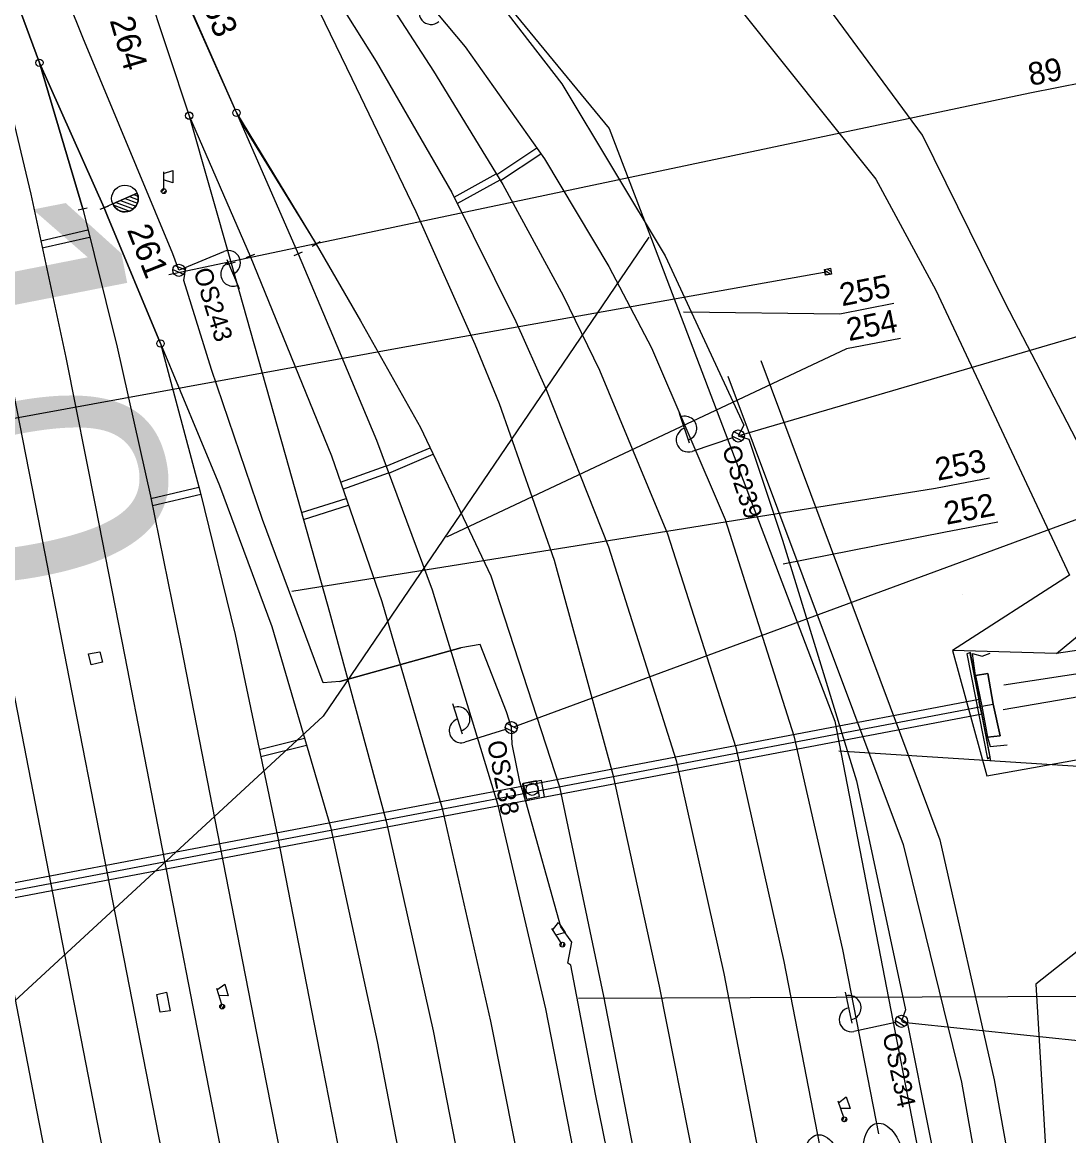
# Model space of a CAD drawing. Extents: x -545846 to -545044, y -1122650 to -1119108.
# Drawn here: x -545572.5 to -545486.4, y -1119580.9 to -1119489.2 of the extents above; entities that cross this region are included whole.
import ezdxf

# ---------------------------------------------------------------- set-up
doc = ezdxf.new("R2010")
doc.units = 0
for name, color, linetype in [('osvětlené plochy-hodnota-obrys', 7, 'Continuous'), ('so180602', 7, 'Continuous'), ('Vrstva 1', 7, 'Continuous'), ('Vrstva 12', 7, 'Continuous'), ('Vrstva 16_plochy', 7, 'Continuous'), ('Vrstva 17_ploty - zabradli', 7, 'Continuous'), ('Vrstva 19', 7, 'Continuous'), ('Vrstva 2', 7, 'Continuous'), ('Vrstva 25', 7, 'Continuous'), ('Vrstva 26', 7, 'Continuous'), ('Vrstva 33', 7, 'Continuous'), ('Vrstva 36', 7, 'Continuous'), ('Vrstva 43', 7, 'Continuous'), ('Vrstva 47', 7, 'Continuous'), ('Vrstva 49', 7, 'Continuous'), ('Vrstva 51', 7, 'Continuous'), ('Vrstva 62', 7, 'Continuous'), ('Vrstva 63', 7, 'Continuous'), ('Vrstva 7', 7, 'Continuous')]:
    doc.layers.add(name, color=color, linetype=linetype)

msp = doc.modelspace()

# ---------------------------------------------------------------- linework, layer by layer
at = {"layer": 'osvětlené plochy-hodnota-obrys'}
for points in [[(-545610.463, -1119381.573), (-545587.492, -1119421.114), (-545524.216, -1119497.934), (-545520.965, -1119506.473)], [(-545520.953, -1119506.886), (-545547.771, -1119546.312), (-545584.96, -1119580.656)], [(-545520.965, -1119506.473), (-545505.641, -1119546.718), (-545397.928, -1120102.854)]]:
    msp.add_lwpolyline(points, dxfattribs=at)
at = {"layer": 'Vrstva 1'}
for q in [(-545561.154, -1119515.645), (-545557.888, -1119527.856)]:
    msp.add_line((-545561.154, -1119515.645), q, dxfattribs=at)
for points in [[(-545618.129, -1119370.039), (-545613.658, -1119380.515), (-545613.464, -1119380.986), (-545613.183, -1119381.639), (-545612.962, -1119382.15), (-545612.697, -1119382.765), (-545608.279, -1119393.257), (-545603.774, -1119405.466), (-545603.474, -1119406.246), (-545599.509, -1119416.895), (-545595.059, -1119428.818), (-545593.223, -1119433.873), (-545592.939, -1119434.643), (-545588.997, -1119445.3), (-545584.66, -1119457.036), (-545584.438, -1119457.631), (-545580.06, -1119469.458), (-545575.519, -1119480.71), (-545575.08, -1119481.827), (-545571.114, -1119492.526), (-545565.786, -1119504.472), (-545565.51, -1119505.15), (-545561.154, -1119515.645), (-545556.304, -1119527.336)], [(-545608.279, -1119393.257), (-545602.394, -1119404.391), (-545601.435, -1119406.157), (-545597.483, -1119413.183), (-545597.07, -1119413.884), (-545591.408, -1119423.703), (-545584.863, -1119435.055), (-545580.61, -1119442.615), (-545574.59, -1119454.161), (-545574.029, -1119455.298), (-545573.665, -1119456.041), (-545569.674, -1119464.524), (-545562.838, -1119479.004), (-545561.495, -1119481.878), (-545560.97, -1119483.014), (-545555.071, -1119496.285), (-545554.546, -1119497.402), (-545548.331, -1119507.46), (-545544.691, -1119513.768), (-545539.754, -1119522.543)], [(-545591.408, -1119423.703), (-545583.648, -1119433.782), (-545578.815, -1119439.949), (-545578.044, -1119440.894), (-545571.051, -1119449.887), (-545562.895, -1119459.464), (-545560.933, -1119461.759), (-545560.134, -1119462.699), (-545552.783, -1119471.364), (-545544.605, -1119481), (-545536.079, -1119491.216), (-545529.547, -1119500.441), (-545524.242, -1119509.313), (-545520.743, -1119515.995)], [(-545588.997, -1119445.3), (-545586.242, -1119457.512), (-545586.103, -1119458.129), (-545580.772, -1119482.714), (-545575.449, -1119508.588), (-545573.769, -1119517.073), (-545571.206, -1119530.112)], [(-545571.051, -1119449.887), (-545564.204, -1119460.5), (-545560.952, -1119465.523), (-545560.272, -1119466.559), (-545554.013, -1119476.043), (-545547.028, -1119486.633), (-545543.408, -1119492.416), (-545537.178, -1119503.208), (-545531.912, -1119513.842), (-545529.399, -1119519.425)], [(-545569.674, -1119464.524), (-545564.471, -1119479.675), (-545563.462, -1119482.714), (-545563.067, -1119483.925), (-545562.747, -1119484.913), (-545562.363, -1119486.107), (-545558.792, -1119496.888), (-545553.77, -1119508.455), (-545547.081, -1119524.897)], [(-545580.06, -1119469.458), (-545577.126, -1119481.187), (-545571.825, -1119503.348), (-545568.951, -1119516.788), (-545566.492, -1119529.082)], [(-545552.783, -1119471.364), (-545545.927, -1119482.022), (-545538.693, -1119493.23), (-545532.969, -1119502.555), (-545528.009, -1119511.677), (-545525.015, -1119517.832)], [(-545554.013, -1119476.043), (-545548.503, -1119487.427), (-545545.405, -1119493.822), (-545540.149, -1119504.767), (-545535.283, -1119515.703), (-545533.285, -1119520.584)], [(-545571.114, -1119492.526), (-545567.554, -1119504.561), (-545564.729, -1119515.942), (-545561.974, -1119528.217)], [(-545558.792, -1119496.888), (-545555.343, -1119509.027), (-545550.597, -1119525.85)], [(-545554.9, -1119496.649), (-545549.809, -1119508.247), (-545546.998, -1119514.943), (-545543.383, -1119523.589)], [(-545520.743, -1119515.995), (-545514.677, -1119530.136), (-545509.028, -1119547.931)], [(-545525.015, -1119517.832), (-545519.424, -1119531.299), (-545513.789, -1119548.9)], [(-545529.399, -1119519.425), (-545524.267, -1119532.375), (-545518.715, -1119549.959)], [(-545533.285, -1119520.584), (-545528.75, -1119533.483), (-545523.928, -1119551.121)], [(-545539.754, -1119522.543), (-545533.965, -1119534.765), (-545528.323, -1119552.133)], [(-545543.383, -1119523.589), (-545538.781, -1119535.929), (-545533.403, -1119553.535)], [(-545547.081, -1119524.897), (-545542.937, -1119536.871), (-545537.981, -1119553.931)], [(-545550.597, -1119525.85), (-545547.229, -1119537.77), (-545542.569, -1119554.954)], [(-545556.304, -1119527.336), (-545551.986, -1119538.94), (-545547.17, -1119555.42)], [(-545561.974, -1119528.217), (-545559.486, -1119540.51), (-545556.235, -1119557.109), (-545552.769, -1119574.799), (-545549.805, -1119589.987)], [(-545557.888, -1119527.856), (-545555.002, -1119539.586), (-545551.523, -1119556.205), (-545548.065, -1119573.935), (-545545.108, -1119589.072)], [(-545566.492, -1119529.082), (-545564.097, -1119541.409), (-545560.848, -1119558.085), (-545557.405, -1119575.75), (-545554.448, -1119590.891)], [(-545571.206, -1119530.112), (-545568.875, -1119542.133), (-545565.557, -1119559.134), (-545562.103, -1119576.818), (-545559.163, -1119591.809)], [(-545575.837, -1119531.038), (-545573.498, -1119543.055), (-545570.171, -1119560.158), (-545566.737, -1119577.789), (-545563.837, -1119592.719)], [(-545580.393, -1119532.393), (-545578.14, -1119544.007), (-545574.961, -1119560.251), (-545571.36, -1119578.749), (-545568.454, -1119593.618)], [(-545509.028, -1119547.931), (-545505.021, -1119565.526), (-545502.052, -1119580.689)], [(-545513.789, -1119548.9), (-545509.852, -1119566.503), (-545506.908, -1119581.634)], [(-545518.715, -1119549.959), (-545514.793, -1119567.5), (-545511.875, -1119582.601)], [(-545523.928, -1119551.121), (-545520.098, -1119568.532), (-545517.128, -1119583.624)], [(-545528.323, -1119552.133), (-545524.685, -1119569.366), (-545521.746, -1119584.523)], [(-545537.981, -1119553.931), (-545533.978, -1119571.423), (-545531.037, -1119586.332)], [(-545533.403, -1119553.535), (-545529.464, -1119570.401), (-545526.521, -1119585.453)], [(-545542.569, -1119554.954), (-545538.714, -1119572.235), (-545535.777, -1119587.255)], [(-545547.17, -1119555.42), (-545543.322, -1119573.103), (-545540.397, -1119588.155)]]:
    msp.add_lwpolyline(points, dxfattribs=at)
for centre in [(-545501.581, -1119582.989), (-545506.513, -1119583.946)]:
    msp.add_ellipse(centre, major_axis=(0.614, -3.151), ratio=0.521067, dxfattribs=at)
at = {"layer": 'Vrstva 12'}
for points in [[(-545566.147, -1119541.01), (-545565.914, -1119541.863), (-545566.848, -1119542.085), (-545567.063, -1119541.174)], [(-545561.45, -1119569.235), (-545560.666, -1119569.031), (-545560.358, -1119570.577), (-545561.177, -1119570.688)]]:
    msp.add_lwpolyline(points, close=True, dxfattribs=at)
at = {"layer": 'Vrstva 16_plochy'}
msp.add_lwpolyline([(-545493.567, -1119545.493), (-545492.637, -1119545.323), (-545493.059, -1119542.813), (-545494.065, -1119542.974)], close=True, dxfattribs=at)
msp.add_lwpolyline([(-545493.567, -1119545.493), (-545493.093, -1119548.034), (-545492.05, -1119547.927), (-545492.637, -1119545.323)], dxfattribs=at)
at = {"layer": 'Vrstva 17_ploty - zabradli'}
msp.add_lwpolyline([(-545494.542, -1119541.173), (-545492.834, -1119549.989)], dxfattribs=at)
at = {"layer": 'Vrstva 19'}
for p, q in [((-545493.78, -1119544.934), (-545623.981, -1119569.695)), ((-545623.845, -1119570.275), (-545493.722, -1119545.549)), ((-545493.532, -1119546.146), (-545623.825, -1119570.899))]:
    msp.add_line(p, q, dxfattribs=at)
msp.add_ellipse((-545493.656, -1119545.54), major_axis=(-0.124, 0.606), ratio=0.108147, start_param=0.01291, end_param=3.141692, dxfattribs=at)
msp.add_ellipse((-545493.656, -1119545.54), major_axis=(-0.124, 0.606), ratio=0.108147, start_param=0.01291, end_param=3.141692, dxfattribs=at)
at = {"layer": 'Vrstva 2'}
for p, q in [((-545567.554, -1119504.561), (-545571.114, -1119492.526)), ((-545558.792, -1119496.888), (-545553.77, -1119508.455)), ((-545554.9, -1119496.649), (-545548.331, -1119507.46)), ((-545565.082, -1119504.156), (-545563.077, -1119503.262)), ((-545563.077, -1119503.262), (-545565.082, -1119504.156)), ((-545563.701, -1119503.54), (-545562.99, -1119503.813)), ((-545563.337, -1119503.378), (-545563.003, -1119503.506)), ((-545567.918, -1119504.651), (-545567.19, -1119504.471)), ((-545565.44, -1119504.328), (-545566.132, -1119504.616)), ((-545565.083, -1119504.156), (-545565.786, -1119504.472)), ((-545565.082, -1119504.156), (-545565.082, -1119504.156)), ((-545565.042, -1119504.231), (-545563.713, -1119504.74)), ((-545564.791, -1119504.026), (-545563.391, -1119504.562)), ((-545564.428, -1119503.864), (-545563.184, -1119504.34)), ((-545564.064, -1119503.702), (-545563.053, -1119504.09)), ((-545548.006, -1119507.273), (-545548.656, -1119507.647)), ((-545550.155, -1119508.392), (-545549.463, -1119508.102)), ((-545555.701, -1119509.137), (-545554.985, -1119508.917)), ((-545553.42, -1119508.321), (-545554.12, -1119508.589))]:
    msp.add_line(p, q, dxfattribs=at)
for points in [[(-545561.154, -1119515.645), (-545565.51, -1119505.15), (-545565.786, -1119504.472), (-545571.114, -1119492.526), (-545575.08, -1119481.827), (-545575.519, -1119480.71)], [(-545562.747, -1119484.913), (-545562.363, -1119486.107), (-545558.792, -1119496.888), (-545555.343, -1119509.027)], [(-545559.98, -1119485.154), (-545559.455, -1119486.271), (-545554.9, -1119496.649), (-545549.809, -1119508.247)]]:
    msp.add_lwpolyline(points, dxfattribs=at)
for centre, radius in [((-545571.114, -1119492.526), 0.3), ((-545558.792, -1119496.888), 0.3), ((-545554.9, -1119496.649), 0.3), ((-545564.074, -1119503.707), 1.097), ((-545561.154, -1119515.645), 0.3)]:
    msp.add_circle(centre, radius, dxfattribs=at)
msp.add_arc((-545564.079, -1119503.709), 1.098, 204.05678, 24.01763, dxfattribs=at)
at = {"layer": 'Vrstva 25'}
for p, q in [((-545559.177, -1119509.421), (-545555.947, -1119508.074)), ((-545555.678, -1119508.72), (-545554.677, -1119511.12)), ((-545560.134, -1119509.561), (-545559.249, -1119509.925)), ((-545559.958, -1119509.228), (-545559.144, -1119509.563)), ((-545517.612, -1119523.857), (-545518.438, -1119521.391)), ((-545514.071, -1119523.41), (-545517.39, -1119524.52)), ((-545513.307, -1119523.658), (-545514.094, -1119523.266)), ((-545513.107, -1119523.339), (-545513.964, -1119522.912)), ((-545536.3, -1119547.796), (-545537.082, -1119545.316)), ((-545532.752, -1119547.411), (-545536.09, -1119548.463)), ((-545531.992, -1119547.673), (-545532.772, -1119547.267)), ((-545531.786, -1119547.358), (-545532.636, -1119546.915)), ((-545504.229, -1119571.588), (-545504.773, -1119569.045)), ((-545499.928, -1119571.873), (-545500.667, -1119571.395)), ((-545499.694, -1119571.578), (-545500.497, -1119571.058)), ((-545500.66, -1119571.541), (-545504.083, -1119572.272))]:
    msp.add_line(p, q, dxfattribs=at)
msp.add_lwpolyline([(-545506.218, -1119509.733), (-545541.505, -1119516.038), (-545611.759, -1119528.86), (-545647.527, -1119535.607), (-545697.581, -1119544.771)], dxfattribs=at)
for centre in [(-545559.639, -1119509.613), (-545559.639, -1119509.613), (-545513.597, -1119523.251), (-545513.597, -1119523.251), (-545532.275, -1119547.261), (-545532.275, -1119547.261), (-545500.171, -1119571.436), (-545500.171, -1119571.436)]:
    msp.add_circle(centre, 0.5, dxfattribs=at)
for centre, start, end in [((-545538.881, -1119488.377), 130.43116, 310.43116), ((-545555.562, -1119508.997), 292.63014, 112.63014), ((-545555.189, -1119509.925), 111.92757, 293.33272), ((-545518.013, -1119522.62), 287.8007, 109.20585), ((-545517.708, -1119523.572), 108.50328, 288.50328), ((-545536.679, -1119546.552), 286.78926, 108.19441), ((-545536.391, -1119547.51), 107.49184, 287.49184), ((-545504.489, -1119570.314), 281.36666, 102.7718), ((-545504.292, -1119571.294), 102.06923, 282.06923)]:
    msp.add_arc(centre, 1, start, end, dxfattribs=at)
at = {"layer": 'Vrstva 26'}
for points in [[(-545520.629, -1119600.623), (-545525.339, -1119577.436), (-545527.371, -1119566.82), (-545527.625, -1119566.647), (-545527.308, -1119564.933), (-545528.202, -1119563.669), (-545531.095, -1119553.337), (-545531.588, -1119551.735), (-545532.205, -1119548.633), (-545532.275, -1119547.261), (-545532.685, -1119545.96), (-545534.854, -1119540.431), (-545536.426, -1119540.693), (-545546.396, -1119543.478), (-545547.77, -1119543.577), (-545552.745, -1119530.143), (-545556.956, -1119517.772), (-545559.237, -1119510.461), (-545559.076, -1119509.413), (-545559.639, -1119509.613), (-545560.128, -1119508.251), (-545567.553, -1119490.44), (-545569.846, -1119484.688)], [(-545534.523, -1119485.978), (-545528.126, -1119494.269), (-545519.612, -1119508.423), (-545513.143, -1119522.361), (-545513.597, -1119523.251), (-545512.738, -1119523.526), (-545509.961, -1119531.824), (-545503.87, -1119551.637), (-545499.838, -1119570.494), (-545500.171, -1119571.436), (-545499.664, -1119571.655), (-545495.995, -1119590.096), (-545490.612, -1119617.595), (-545491.124, -1119618.566), (-545490.417, -1119618.512), (-545484.138, -1119651.23)], [(-545546.396, -1119543.478), (-545536.426, -1119540.693)]]:
    msp.add_lwpolyline(points, dxfattribs=at)
at = {"layer": 'Vrstva 33'}
for p, q in [((-545560.894, -1119501.655), (-545560.144, -1119501.405)), ((-545560.894, -1119501.505), (-545560.892, -1119502.903)), ((-545560.144, -1119501.405), (-545560.144, -1119502.405)), ((-545560.144, -1119502.405), (-545560.894, -1119502.155)), ((-545561.073, -1119503.158), (-545560.827, -1119502.912)), ((-545560.929, -1119503.296), (-545560.688, -1119503.056)), ((-545528.974, -1119563.808), (-545528.194, -1119564.968)), ((-545528.89, -1119563.932), (-545528.406, -1119563.307)), ((-545527.849, -1119564.138), (-545528.612, -1119564.348)), ((-545528.406, -1119563.307), (-545527.849, -1119564.138)), ((-545528.202, -1119565.281), (-545528.134, -1119564.939)), ((-545528.005, -1119565.315), (-545527.939, -1119564.981)), ((-545556.544, -1119568.698), (-545556.141, -1119570.037)), ((-545556.501, -1119568.842), (-545555.854, -1119568.387)), ((-545555.854, -1119568.387), (-545555.567, -1119569.345)), ((-545555.567, -1119569.345), (-545556.357, -1119569.321)), ((-545556.241, -1119570.333), (-545556.076, -1119570.027)), ((-545556.063, -1119570.424), (-545555.901, -1119570.124)), ((-545505.347, -1119578.137), (-545504.716, -1119577.661)), ((-545504.716, -1119577.661), (-545504.397, -1119578.608)), ((-545505.395, -1119577.995), (-545504.947, -1119579.319)), ((-545504.397, -1119578.608), (-545505.187, -1119578.611)), ((-545505.036, -1119579.618), (-545504.882, -1119579.307)), ((-545504.855, -1119579.704), (-545504.704, -1119579.398))]:
    msp.add_line(p, q, dxfattribs=at)
for centre, radius in [((-545560.881, -1119503.103), 0.2), ((-545560.881, -1119503.103), 0.2), ((-545528.073, -1119565.128), 0.2), ((-545528.073, -1119565.128), 0.2), ((-545556.073, -1119570.225), 0.2), ((-545556.073, -1119570.225), 0.2), ((-545504.872, -1119579.505), 0.201), ((-545504.872, -1119579.505), 0.2)]:
    msp.add_circle(centre, radius, dxfattribs=at)
at = {"layer": 'Vrstva 36'}
for p, q in [((-545506.502, -1119509.594), (-545505.979, -1119509.939)), ((-545506.502, -1119509.594), (-545505.979, -1119509.939)), ((-545506.445, -1119509.871), (-545506.256, -1119509.996)), ((-545506.445, -1119509.871), (-545506.256, -1119509.996)), ((-545506.291, -1119509.493), (-545505.968, -1119509.707)), ((-545506.291, -1119509.493), (-545505.968, -1119509.707))]:
    msp.add_line(p, q, dxfattribs=at)
msp.add_lwpolyline([(-545506.023, -1119509.438), (-545505.923, -1119509.928), (-545506.413, -1119510.028), (-545506.513, -1119509.538), (-545506.023, -1119509.438)], dxfattribs=at)
msp.add_lwpolyline([(-545506.023, -1119509.438), (-545505.923, -1119509.928), (-545506.413, -1119510.028), (-545506.513, -1119509.538), (-545506.023, -1119509.438)], dxfattribs=at)
at = {"layer": 'Vrstva 43'}
msp.add_circle((-545530.561, -1119552.343), 0.5, dxfattribs=at)
at = {"layer": 'Vrstva 47'}
msp.add_lwpolyline([(-545531.125, -1119553.295), (-545529.552, -1119552.955), (-545529.793, -1119551.614), (-545531.359, -1119551.902)], close=True, dxfattribs=at)
msp.add_lwpolyline([(-545529.956, -1119552.931), (-545530.197, -1119551.648), (-545531.295, -1119551.849), (-545531.03, -1119553.159), (-545529.956, -1119552.931)], dxfattribs=at)
at = {"layer": 'Vrstva 49'}
for points in [[(-545619.987, -1119314.296), (-545614.879, -1119338.939), (-545608.591, -1119358.456), (-545591.916, -1119397.513), (-545579.957, -1119416.573), (-545563.329, -1119436.593), (-545542.044, -1119461.966), (-545521.008, -1119478.637), (-545502.279, -1119502.102)], [(-545498.443, -1119498.499), (-545515.937, -1119474.723), (-545536.813, -1119459.723), (-545562.236, -1119436.399), (-545577.432, -1119413.242), (-545589.263, -1119395.297), (-545595.466, -1119360.868)], [(-545494.065, -1119542.974), (-545494.32, -1119541.152), (-545493.529, -1119541.374), (-545492.866, -1119541.144)], [(-545494.065, -1119542.974), (-545493.059, -1119542.813), (-545492.637, -1119545.323)], [(-545492.637, -1119545.323), (-545492.05, -1119547.927), (-545493.093, -1119548.034)], [(-545493.093, -1119548.034), (-545492.872, -1119548.81), (-545491.463, -1119548.68)]]:
    msp.add_lwpolyline(points, dxfattribs=at)
at = {"layer": 'Vrstva 51'}
for points in [[(-545511.734, -1119517.031), (-545497.001, -1119556.503), (-545492.536, -1119576.263), (-545488.429, -1119599.111), (-545483.625, -1119627.38), (-545478.787, -1119651.181), (-545474.994, -1119670.938), (-545470.7, -1119687.746)], [(-545514.461, -1119518.323), (-545500.043, -1119556.877), (-545495.23, -1119576.445), (-545491.099, -1119599.783), (-545486.965, -1119627.99), (-545481.754, -1119651.67), (-545478.353, -1119671.027), (-545474.36, -1119688.255)]]:
    msp.add_lwpolyline(points, dxfattribs=at)
at = {"layer": 'Vrstva 62'}
msp.add_line((-545495.185, -1119536.334), (-545495.185, -1119536.334), dxfattribs=at)
for points in [[(-545491.646, -1119512.295), (-545498.443, -1119498.499)], [(-545502.279, -1119502.102), (-545497.329, -1119511.249)], [(-545497.329, -1119511.249), (-545486.341, -1119534.719), (-545495.961, -1119540.921), (-545493.155, -1119551.223), (-545484.392, -1119549.667), (-545482.182, -1119562.894), (-545489.111, -1119568.389), (-545487.954, -1119587.823), (-545483.042, -1119613.888), (-545473.079, -1119650.554), (-545465.955, -1119679.911), (-545460.336, -1119700)], [(-545456.422, -1119700), (-545467.273, -1119650.552), (-545474.737, -1119632.025), (-545476.882, -1119607.303), (-545475.609, -1119597.687), (-545476.402, -1119590.704), (-545482.868, -1119587.275), (-545483.905, -1119568.419), (-545477.926, -1119559.356), (-545477.269, -1119553.637), (-545481.582, -1119546.451), (-545474.625, -1119544.665), (-545475.414, -1119539.39), (-545487.42, -1119541.159), (-545482.06, -1119536.745), (-545482.514, -1119529.886), (-545491.646, -1119512.295)], [(-545487.42, -1119541.159), (-545495.961, -1119540.921)], [(-545494.803, -1119541.179), (-545493.085, -1119549.82), (-545492.874, -1119549.676), (-545494.494, -1119541.09), (-545494.803, -1119541.179)], [(-545491.735, -1119543.733), (-545477.036, -1119541.484)], [(-545476.629, -1119543.197), (-545491.792, -1119545.785)]]:
    msp.add_lwpolyline(points, dxfattribs=at)
at = {"layer": 'Vrstva 63'}
for p, q in [((-545485.168, -1119494.157), (-545489.612, -1119495.022)), ((-545489.612, -1119495.022), (-545560.473, -1119509.999)), ((-545500.808, -1119512.35), (-545505.252, -1119513.215)), ((-545500.808, -1119512.35), (-545505.252, -1119513.215)), ((-545500.808, -1119512.35), (-545505.252, -1119513.215)), ((-545505.252, -1119513.215), (-545518.098, -1119513.059)), ((-545484.156, -1119514.611), (-545513.35, -1119523.174)), ((-545500.246, -1119515.22), (-545504.69, -1119516.084)), ((-545500.246, -1119515.22), (-545504.69, -1119516.084)), ((-545500.246, -1119515.22), (-545504.69, -1119516.084)), ((-545504.69, -1119516.084), (-545537.603, -1119531.586)), ((-545492.937, -1119526.718), (-545497.381, -1119527.583)), ((-545492.937, -1119526.718), (-545497.381, -1119527.583)), ((-545492.937, -1119526.718), (-545497.381, -1119527.583)), ((-545497.381, -1119527.583), (-545550.35, -1119536.063)), ((-545479.955, -1119527.977), (-545532.103, -1119547.229)), ((-545492.227, -1119530.345), (-545496.671, -1119531.209)), ((-545492.227, -1119530.345), (-545496.671, -1119531.209)), ((-545492.227, -1119530.345), (-545496.671, -1119531.209)), ((-545496.671, -1119531.209), (-545509.914, -1119533.808)), ((-545477.793, -1119550.956), (-545505.329, -1119549.209)), ((-545474.191, -1119569.364), (-545526.756, -1119569.554)), ((-545477.783, -1119573.849), (-545500.067, -1119571.548))]:
    msp.add_line(p, q, dxfattribs=at)
at = {"layer": 'Vrstva 7'}
for p, q in [((-545533.483, -1119501.717), (-545530.185, -1119499.541)), ((-545533.169, -1119502.229), (-545529.838, -1119500.031)), ((-545536.989, -1119503.591), (-545533.513, -1119501.669)), ((-545536.722, -1119504.129), (-545533.199, -1119502.18)), ((-545571.004, -1119507.189), (-545567.124, -1119506.293)), ((-545570.878, -1119507.776), (-545566.979, -1119506.876)), ((-545542.579, -1119525.746), (-545538.961, -1119524.218)), ((-545542.369, -1119526.308), (-545538.704, -1119524.76)), ((-545546.33, -1119527.067), (-545542.588, -1119525.722)), ((-545546.134, -1119527.634), (-545542.378, -1119526.284)), ((-545561.937, -1119528.402), (-545557.99, -1119527.475)), ((-545561.818, -1119528.99), (-545557.835, -1119528.055)), ((-545549.551, -1119529.551), (-545545.871, -1119528.395)), ((-545549.388, -1119530.128), (-545545.674, -1119528.962)), ((-545553.02, -1119549.052), (-545549.303, -1119548.121)), ((-545552.897, -1119549.64), (-545549.134, -1119548.698))]:
    msp.add_line(p, q, dxfattribs=at)

# ---------------------------------------------------------------- texts
at = {"layer": 'osvětlené plochy-hodnota-obrys'}
msp.add_text('10', height=22.7812, rotation=281.09556, dxfattribs=at).set_placement((-545588.238, -1119504.875))
at = {"layer": 'so180602'}
for s, p in [('89', (-545489.551, -1119494.441)), ('255', (-545505.063, -1119512.579)), ('254', (-545504.502, -1119515.448)), ('253', (-545497.192, -1119526.946)), ('252', (-545496.469, -1119530.57))]:
    msp.add_text(s, height=1.875, rotation=10.99553, dxfattribs=at).set_placement(p)
at = {"layer": 'Vrstva 2'}
for s, rotation, p in [('263', 292.02013, (-545558.247, -1119486.454)), ('264', 286.39922, (-545565.345, -1119489.035)), ('261', 291.52296, (-545563.934, -1119506.288))]:
    msp.add_text(s, height=2, rotation=rotation, dxfattribs=at).set_placement(p)
at = {"layer": 'Vrstva 25'}
for s, rotation, p in [('OS243', 287.32769, (-545558.455, -1119509.665)), ('OS239', 288.50328, (-545514.964, -1119524.3)), ('OS238', 281.24954, (-545534.283, -1119548.466)), ('OS234', 282.06923, (-545501.744, -1119572.551))]:
    msp.add_text(s, height=1.5, rotation=rotation, dxfattribs=at).set_placement(p)

doc.saveas('drawing.dxf')
